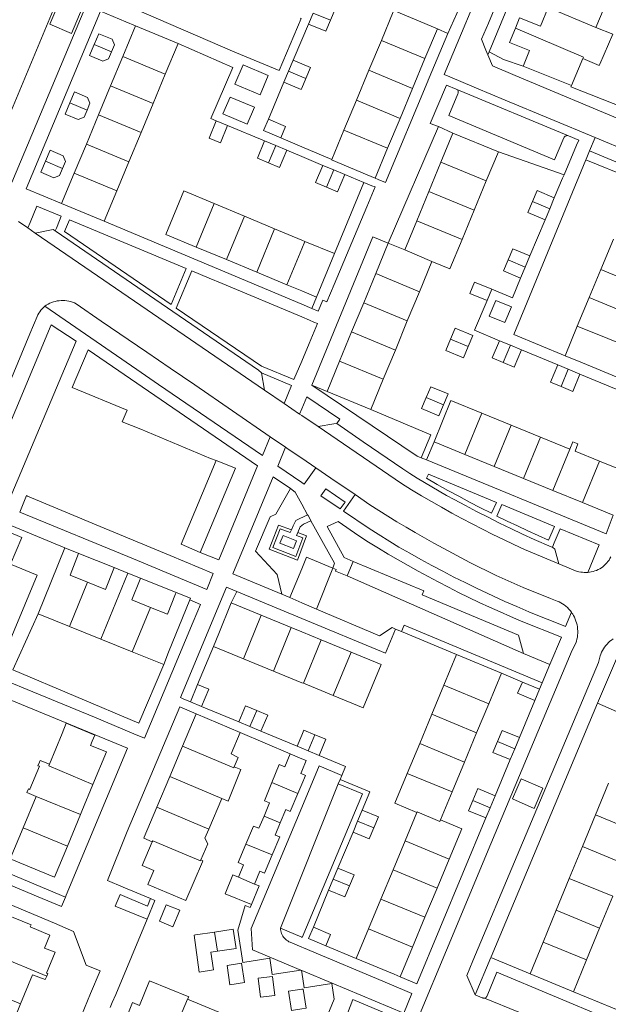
# Model space of a CAD drawing. Header units: metres. Extents: x 89888 to 94270, y 464165 to 468904.
# Tile 266 of 369: x 92452 to 92552, y 467546 to 467714. Entities that reach past the tile are written whole.
import ezdxf

# ---------------------------------------------------------------- set-up
doc = ezdxf.new("R2010")
doc.units = ezdxf.units.M
for name, color, linetype, lineweight in [('B_BEBOUWINGSGRENS_0', 251, 'CONTINUOUS', 13), ('B_OPSTAL_0', 251, 'CONTINUOUS', 13), ('B_TUSSENMUUR_0', 251, 'CONTINUOUS', 13), ('G_GRENS_ALGEMEEN_0', 251, 'CONTINUOUS', 13), ('T_CULTUURGRENS_0', 251, 'CONTINUOUS', 13), ('T_HEK_LIJN_0', 251, 'CONTINUOUS', 13), ('V_WEGGRENS_0', 251, 'CONTINUOUS', 13)]:
    doc.layers.add(name, color=color, linetype=linetype, lineweight=lineweight)

msp = doc.modelspace()

# ---------------------------------------------------------------- linework, layer by layer
at = {"layer": 'B_BEBOUWINGSGRENS_0'}
for p, q in [((92552.29, 467717.42), (92550.24, 467712.52)), ((92501.14, 467713.12), (92501.93, 467715)), ((92513.6, 467710.32), (92515.64, 467715.22)), ((92469.39, 467707.57), (92471.58, 467712.83)), ((92471.58, 467712.83), (92478.86, 467709.8)), ((92523.19, 467712.32), (92521.06, 467707.21)), ((92511.47, 467705.21), (92513.6, 467710.32)), ((92464.51, 467709.6), (92463.73, 467707.72)), ((92478.86, 467709.8), (92476.67, 467704.54)), ((92467.32, 467702.58), (92469.39, 467707.57)), ((92497.75, 467705.06), (92498.55, 467706.96)), ((92498.55, 467706.96), (92500, 467706.34)), ((92521.06, 467707.21), (92518.93, 467702.1)), ((92548.02, 467707.21), (92546.1, 467702.6)), ((92509.34, 467700.1), (92511.47, 467705.21)), ((92546.1, 467702.6), (92537.83, 467705.91)), ((92476.67, 467704.54), (92474.6, 467699.55)), ((92496.95, 467703.16), (92497.75, 467705.06)), ((92465.24, 467697.59), (92467.32, 467702.58)), ((92518.93, 467702.1), (92516.8, 467696.99)), ((92474.6, 467699.55), (92472.52, 467694.57)), ((92507.21, 467694.99), (92509.34, 467700.1)), ((92463.17, 467692.61), (92465.24, 467697.59)), ((92516.8, 467696.99), (92514.67, 467691.88)), ((92485.38, 467696.57), (92487.32, 467695.77)), ((92472.52, 467694.57), (92470.45, 467689.59)), ((92505.12, 467689.99), (92507.21, 467694.99)), ((92523.78, 467689.49), (92525.84, 467694.49)), ((92525.84, 467694.49), (92533.6, 467691.29)), ((92461.1, 467687.63), (92463.17, 467692.61)), ((92493.65, 467693.13), (92495.54, 467692.34)), ((92495.54, 467692.34), (92497.43, 467691.54)), ((92514.67, 467691.88), (92512.54, 467686.77)), ((92533.6, 467691.29), (92531.54, 467686.29)), ((92459.12, 467688.45), (92459.62, 467689.63)), ((92470.45, 467689.59), (92468.38, 467684.6)), ((92503.61, 467688.96), (92505.48, 467688.17)), ((92521.72, 467684.5), (92523.78, 467689.49)), ((92458.93, 467682.42), (92461.1, 467687.63)), ((92505.48, 467688.17), (92507.37, 467687.38)), ((92531.54, 467686.29), (92529.48, 467681.3)), ((92468.38, 467684.6), (92466.21, 467679.4)), ((92519.66, 467679.5), (92521.72, 467684.5)), ((92543.16, 467683.44), (92542.39, 467681.56)), ((92466.21, 467679.4), (92458.93, 467682.42)), ((92485.02, 467682.43), (92490.19, 467680.28)), ((92490.19, 467680.28), (92495.36, 467678.12)), ((92529.48, 467681.3), (92527.42, 467676.3)), ((92542.39, 467681.56), (92541.58, 467679.66)), ((92517.6, 467674.51), (92519.66, 467679.5)), ((92487.12, 467672.85), (92481.95, 467675)), ((92500.53, 467675.97), (92505.57, 467673.87)), ((92512.63, 467670.45), (92514.79, 467675.67)), ((92514.79, 467675.67), (92517.6, 467674.51)), ((92551.13, 467671.19), (92553.26, 467676.34)), ((92505.57, 467673.87), (92502.5, 467666.45)), ((92538.99, 467673.48), (92538.21, 467671.58)), ((92492.29, 467670.7), (92487.12, 467672.85)), ((92522.23, 467672.53), (92520.1, 467667.37)), ((92538.21, 467671.58), (92537.4, 467669.7)), ((92497.46, 467668.55), (92492.29, 467670.7)), ((92510.58, 467665.47), (92512.63, 467670.45)), ((92549.13, 467666.36), (92551.13, 467671.19)), ((92520.1, 467667.37), (92518.04, 467662.38)), ((92532.49, 467667.78), (92531.68, 467665.84)), ((92508.52, 467660.48), (92510.58, 467665.47)), ((92547.1, 467661.46), (92549.13, 467666.36)), ((92518.04, 467662.38), (92515.99, 467657.4)), ((92545.02, 467656.43), (92547.1, 467661.46)), ((92506.46, 467655.49), (92508.52, 467660.48)), ((92528.42, 467657.99), (92529.22, 467659.9)), ((92533.77, 467658.99), (92535.67, 467658.2)), ((92535.67, 467658.2), (92537.56, 467657.42)), ((92515.99, 467657.4), (92513.93, 467652.41)), ((92504.33, 467650.33), (92506.46, 467655.49)), ((92543.77, 467654.84), (92545.54, 467654.1)), ((92545.54, 467654.1), (92547.54, 467653.27)), ((92513.93, 467652.41), (92511.8, 467647.24)), ((92511.8, 467647.24), (92504.33, 467650.33)), ((92524.23, 467648.04), (92525, 467649.9)), ((92530.79, 467646.62), (92535.8, 467644.57)), ((92535.8, 467644.57), (92540.81, 467642.52)), ((92527.89, 467639.52), (92522.6, 467641.68)), ((92540.81, 467642.52), (92545.82, 467640.48)), ((92532.9, 467637.47), (92527.89, 467639.52)), ((92550.87, 467638.41), (92556.11, 467636.28)), ((92537.91, 467635.42), (92532.9, 467637.47)), ((92542.92, 467633.37), (92537.91, 467635.42)), ((92547.97, 467631.31), (92542.92, 467633.37)), ((92553.21, 467629.17), (92547.97, 467631.31)), ((92459.47, 467623.61), (92461.87, 467622.64)), ((92467.89, 467620.08), (92467.94, 467620.2)), ((92467.94, 467620.2), (92470.29, 467619.26)), ((92470.29, 467619.26), (92472.43, 467618.39)), ((92487.95, 467614.16), (92493.07, 467612.06)), ((92460.27, 467610.14), (92454.92, 467612.29)), ((92493.07, 467612.06), (92498.19, 467609.96)), ((92465.63, 467607.98), (92460.27, 467610.14)), ((92471, 467605.82), (92465.63, 467607.98)), ((92503.31, 467607.86), (92508.43, 467605.76)), ((92490.03, 467604.63), (92484.9, 467606.73)), ((92476.4, 467603.65), (92471, 467605.82)), ((92495.15, 467602.53), (92490.03, 467604.63)), ((92524.29, 467600.12), (92526.46, 467605.34)), ((92526.46, 467605.34), (92534.12, 467602.15)), ((92534.12, 467602.15), (92531.96, 467596.93)), ((92480.95, 467597.29), (92482.19, 467600.24)), ((92505.39, 467598.33), (92500.27, 467600.43)), ((92522.22, 467595.13), (92524.29, 467600.12)), ((92537.7, 467600.65), (92540.64, 467599.42)), ((92540.64, 467599.42), (92539.85, 467597.49)), ((92482.88, 467596.48), (92480.95, 467597.29)), ((92531.96, 467596.93), (92529.89, 467591.95)), ((92479.6, 467589.69), (92481.92, 467595.22)), ((92481.92, 467595.22), (92489.49, 467592.05)), ((92520.15, 467590.15), (92522.22, 467595.13)), ((92491.13, 467593.04), (92489.24, 467593.83)), ((92493.01, 467592.25), (92491.13, 467593.04)), ((92529.89, 467591.95), (92527.82, 467586.96)), ((92537.19, 467591.15), (92536.4, 467589.24)), ((92477.43, 467584.51), (92479.6, 467589.69)), ((92518.03, 467585.04), (92520.15, 467590.15)), ((92536.4, 467589.24), (92535.61, 467587.38)), ((92502.98, 467588.09), (92501.08, 467588.88)), ((92527.82, 467586.96), (92525.69, 467581.86)), ((92475.21, 467579.24), (92477.43, 467584.51)), ((92550.2, 467577.95), (92552.44, 467583.38)), ((92454.58, 467581.1), (92452.37, 467575.75)), ((92486.33, 467580.74), (92484.09, 467575.52)), ((92525.69, 467581.86), (92523.71, 467577.08)), ((92533.03, 467581.21), (92532.18, 467579.17)), ((92532.18, 467579.17), (92531.45, 467577.42)), ((92459.94, 467572.6), (92462.16, 467577.99)), ((92509.55, 467576.88), (92510.34, 467578.75)), ((92517.66, 467573.49), (92519.68, 467578.36)), ((92547.96, 467572.52), (92550.2, 467577.95)), ((92508.76, 467574.99), (92509.55, 467576.88)), ((92515.6, 467568.52), (92517.66, 467573.49)), ((92545.72, 467567.08), (92547.96, 467572.52)), ((92525.18, 467570.37), (92523.12, 467565.4)), ((92505.38, 467566.96), (92506.18, 467568.84)), ((92513.53, 467563.56), (92515.6, 467568.52)), ((92504.59, 467565.07), (92505.38, 467566.96)), ((92543.48, 467561.65), (92545.72, 467567.08)), ((92523.12, 467565.4), (92521.06, 467560.43)), ((92553.14, 467564.02), (92550.9, 467558.59)), ((92511.42, 467558.47), (92513.53, 467563.56)), ((92541.24, 467556.21), (92543.48, 467561.65)), ((92521.06, 467560.43), (92518.94, 467555.34)), ((92509.31, 467553.4), (92511.42, 467558.47)), ((92550.9, 467558.59), (92548.66, 467553.16)), ((92539.01, 467550.78), (92541.24, 467556.21)), ((92518.94, 467555.34), (92516.83, 467550.26)), ((92548.66, 467553.16), (92546.42, 467547.72)), ((92546.42, 467547.72), (92539.01, 467550.78)), ((92494.99, 467550.32), (92492.52, 467550.02)), ((92449.93, 467540.83), (92451.9, 467545.62))]:
    msp.add_line(p, q, dxfattribs=at)
for points in [[(92502.72, 467716.89), (92505.68, 467715.66), (92504.88, 467713.77)], [(92515.64, 467715.22), (92515.73, 467715.43), (92523.19, 467712.32)], [(92536.51, 467712.43), (92537.21, 467714.17), (92540.8, 467712.73), (92542.09, 467715.95)], [(92504.88, 467713.77), (92504.09, 467711.88), (92501.14, 467713.12)], [(92537.83, 467705.91), (92537.88, 467706.04), (92538.92, 467708.62), (92535.52, 467709.98), (92536.51, 467712.43)], [(92550.24, 467712.52), (92553.16, 467711.36), (92550.94, 467706.28), (92550.83, 467706.04), (92548.02, 467707.21)], [(92467.47, 467708.37), (92467.97, 467709.57), (92467.57, 467710.55), (92465.3, 467711.47), (92464.51, 467709.6)], [(92463.73, 467707.72), (92465.99, 467706.77), (92466.97, 467707.17), (92467.47, 467708.37)], [(92500, 467706.34), (92501.49, 467705.71), (92500.7, 467703.83)], [(92500.7, 467703.83), (92500, 467702.16), (92499.9, 467701.91), (92496.95, 467703.16)], [(92463.39, 467700.57), (92461.13, 467701.52), (92460.34, 467699.63)], [(92463.29, 467698.4), (92463.79, 467699.58), (92463.39, 467700.57)], [(92460.34, 467699.63), (92459.54, 467697.74), (92461.8, 467696.79), (92462.78, 467697.19), (92463.29, 467698.4)], [(92496.43, 467693.66), (92493.47, 467694.9), (92494.29, 467696.83)], [(92494.29, 467696.83), (92497.24, 467695.59), (92496.43, 467693.66)], [(92487.32, 467695.77), (92486.09, 467692.81), (92484.15, 467693.62), (92485.38, 467696.57)], [(92494.3, 467689.39), (92492.41, 467690.18), (92493.65, 467693.13)], [(92459.62, 467689.63), (92459.22, 467690.61), (92456.96, 467691.56), (92456.17, 467689.68)], [(92497.43, 467691.54), (92496.19, 467688.59), (92494.3, 467689.39)], [(92456.17, 467689.68), (92455.37, 467687.78), (92457.63, 467686.83), (92458.61, 467687.23), (92459.12, 467688.45)], [(92504.24, 467685.22), (92502.35, 467686.01), (92503.61, 467688.96)], [(92512.54, 467686.77), (92511.15, 467687.35), (92505.08, 467689.88), (92505.12, 467689.99)], [(92507.37, 467687.38), (92506.13, 467684.43), (92504.24, 467685.22)], [(92481.95, 467675), (92476.78, 467677.16), (92479.85, 467684.58), (92485.02, 467682.43)], [(92539.43, 467682.79), (92540.23, 467684.68), (92543.16, 467683.44)], [(92541.58, 467679.66), (92538.64, 467680.9), (92539.43, 467682.79)], [(92495.36, 467678.12), (92500, 467676.19), (92500.53, 467675.97)], [(92527.42, 467676.3), (92525.33, 467671.25), (92522.23, 467672.53)], [(92535.26, 467672.82), (92536.05, 467674.71), (92538.99, 467673.48)], [(92537.4, 467669.7), (92534.47, 467670.92), (92535.26, 467672.82)], [(92502.5, 467666.45), (92500, 467667.49), (92497.46, 467668.55)], [(92531.68, 467665.84), (92528.72, 467667.08), (92529.53, 467669.02), (92532.49, 467667.78)], [(92529.22, 467659.9), (92526.24, 467661.14), (92525.44, 467659.24)], [(92525.44, 467659.24), (92524.64, 467657.33), (92527.62, 467656.08), (92528.42, 467657.99)], [(92534.44, 467655.25), (92532.54, 467656.04), (92533.77, 467658.99)], [(92537.56, 467657.42), (92536.33, 467654.46), (92534.44, 467655.25)], [(92555.41, 467652.12), (92547.97, 467655.2), (92545.02, 467656.43)], [(92544.33, 467651.14), (92542.54, 467651.89), (92543.77, 467654.84)], [(92547.54, 467653.27), (92546.31, 467650.32), (92544.33, 467651.14)], [(92525, 467649.9), (92522.03, 467651.13), (92521.26, 467649.27)], [(92521.26, 467649.27), (92520.48, 467647.41), (92523.45, 467646.17), (92524.23, 467648.04)], [(92522.6, 467641.68), (92525.5, 467648.78), (92530.79, 467646.62)], [(92545.82, 467640.48), (92546.31, 467641.69), (92547.2, 467641.34), (92546.72, 467640.11), (92550.87, 467638.41)], [(92454.92, 467612.29), (92456.01, 467615), (92459.47, 467623.61)], [(92461.87, 467622.64), (92461.85, 467622.6), (92460.38, 467618.93), (92463.39, 467617.72)], [(92463.39, 467617.72), (92466.45, 467616.49), (92467.89, 467620.08)], [(92472.43, 467618.39), (92472.36, 467618.21), (92470.94, 467614.68), (92474.13, 467613.4)], [(92474.13, 467613.4), (92477.02, 467612.24), (92478.41, 467615.7), (92478.51, 467615.95)], [(92480.84, 467614.69), (92477.24, 467605.75), (92476.4, 467603.65)], [(92478.51, 467615.95), (92480.95, 467614.97), (92480.84, 467614.69)], [(92484.9, 467606.73), (92485.81, 467608.95), (92487.95, 467614.16)], [(92498.19, 467609.96), (92500, 467609.22), (92503.31, 467607.86)], [(92508.43, 467605.76), (92513.55, 467603.66), (92510.51, 467596.23), (92505.39, 467598.33)], [(92500.27, 467600.43), (92500, 467600.54), (92495.15, 467602.53)], [(92482.19, 467600.24), (92484.13, 467599.43), (92482.88, 467596.48)], [(92539.85, 467597.49), (92536.89, 467598.73), (92537.7, 467600.65)], [(92489.24, 467593.83), (92490.4, 467596.6), (92492.29, 467595.8)], [(92492.29, 467595.8), (92494.18, 467595.01), (92493.01, 467592.25)], [(92463.87, 467589.82), (92464.16, 467590.52), (92464.6, 467591.58), (92459.75, 467593.6), (92459.02, 467591.83), (92456.85, 467586.59)], [(92489.49, 467592.05), (92487.93, 467588.35), (92489.1, 467587.76), (92488.46, 467586.15)], [(92499.2, 467589.66), (92500, 467591.58), (92500.35, 467592.43), (92502.24, 467591.64)], [(92502.24, 467591.64), (92504.13, 467590.86), (92502.98, 467588.09)], [(92533.44, 467590.47), (92534.24, 467592.39), (92537.19, 467591.15)], [(92464.3, 467583.15), (92466.59, 467588.69), (92463.87, 467589.82)], [(92501.08, 467588.88), (92500, 467589.32), (92499.2, 467589.66)], [(92535.61, 467587.38), (92532.66, 467588.6), (92533.44, 467590.47)], [(92494.89, 467583.47), (92496.15, 467586.58), (92497.08, 467586.18), (92498, 467588.38)], [(92498, 467588.38), (92500, 467587.54), (92500.76, 467587.21), (92500, 467585.4), (92499.84, 467585.02)], [(92456.85, 467586.59), (92455.29, 467587.26), (92455.16, 467586.96), (92454.9, 467586.35), (92455.14, 467586.25), (92453.54, 467582.32), (92453.51, 467582.26), (92453.26, 467582.37), (92453.02, 467581.76), (92454.58, 467581.1)], [(92488.46, 467586.15), (92489.57, 467585.67), (92487.39, 467580.29), (92486.33, 467580.74)], [(92499.84, 467585.02), (92500, 467584.95), (92500.62, 467584.69), (92500, 467583.21), (92499.33, 467581.6)], [(92519.68, 467578.36), (92515.9, 467579.93), (92518.03, 467585.04)], [(92462.16, 467577.99), (92462.41, 467578.59), (92464.3, 467583.15)], [(92493.54, 467577.73), (92494.48, 467579.99), (92493.63, 467580.35), (92494.89, 467583.47)], [(92529.22, 467580.39), (92530.08, 467582.44), (92533.03, 467581.21)], [(92499.33, 467581.6), (92498.03, 467578.51), (92497.25, 467578.84), (92496.3, 467576.57)], [(92474.45, 467573.34), (92472.99, 467573.95), (92473.06, 467574.12), (92475.21, 467579.24)], [(92531.45, 467577.42), (92528.49, 467578.66), (92529.22, 467580.39)], [(92490.42, 467572.92), (92491.73, 467576.03), (92492.67, 467575.66), (92493.54, 467577.73)], [(92510.34, 467578.75), (92513.1, 467577.59), (92512.31, 467575.71)], [(92452.37, 467575.75), (92450.17, 467570.43), (92457.74, 467567.3), (92459.94, 467572.6)], [(92496.3, 467576.57), (92495.44, 467574.5), (92496.22, 467574.18), (92494.93, 467571.09)], [(92512.31, 467575.71), (92511.52, 467573.83), (92508.76, 467574.99)], [(92523.71, 467577.08), (92527.34, 467575.57), (92525.18, 467570.37)], [(92484.09, 467575.52), (92483.41, 467573.94), (92483.93, 467573.01), (92482.76, 467570.24)], [(92482.76, 467570.24), (92483.07, 467570.11), (92483, 467569.94), (92480.2, 467563.29), (92473.66, 467566.03), (92474.68, 467568.45), (92472.74, 467569.27), (92474.45, 467573.34)], [(92489.16, 467567.27), (92490.05, 467569.4), (92489.12, 467569.81), (92490.42, 467572.92)], [(92494.93, 467571.09), (92493.63, 467568), (92492.85, 467568.33), (92491.93, 467566.11)], [(92491.38, 467562.62), (92486.89, 467564.43), (92488.21, 467567.67), (92489.16, 467567.27)], [(92506.18, 467568.84), (92508.94, 467567.68), (92508.15, 467565.79)], [(92491.93, 467566.11), (92492.7, 467565.79), (92491.38, 467562.62)], [(92508.15, 467565.79), (92507.35, 467563.91), (92504.59, 467565.07)], [(92476.83, 467562.58), (92475.67, 467559.75), (92477.98, 467558.81), (92479.14, 467561.64), (92476.83, 467562.58)], [(92453.58, 467558.8), (92453.72, 467559.13), (92447.24, 467561.79), (92444.56, 467555.26)], [(92456.41, 467550.39), (92456.59, 467550.83), (92456.38, 467550.91), (92457.82, 467554.45), (92456.02, 467555.18), (92456.94, 467557.36), (92453.58, 467558.8)], [(92485.06, 467557.91), (92481.84, 467557.41), (92481.59, 467557.37), (92482.46, 467551.08), (92484.88, 467551.46), (92484.46, 467554.48), (92485.57, 467554.64)], [(92485.57, 467554.64), (92488.79, 467555.09), (92488.74, 467555.47), (92488.28, 467558.41), (92485.06, 467557.91)], [(92504.12, 467555.58), (92501.17, 467556.82), (92501.98, 467558.76)], [(92501.98, 467558.76), (92504.93, 467557.52), (92504.12, 467555.58)], [(92490.18, 467549.27), (92489.68, 467552.57), (92487.22, 467552.19), (92487.72, 467548.9), (92490.18, 467549.27)], [(92516.83, 467550.26), (92515.8, 467550.69), (92509.31, 467553.4)], [(92451.9, 467545.62), (92453.94, 467550.58), (92456.15, 467549.79), (92456.41, 467550.39)], [(92476.56, 467536.93), (92472.37, 467538.65), (92472.6, 467539.21), (92470.38, 467540.12), (92471.15, 467542.01), (92469.75, 467542.59), (92471.05, 467545.87), (92472.27, 467545.38), (92473.99, 467549.57), (92480.67, 467546.84), (92480.49, 467546.44)], [(92492.52, 467550.02), (92492.92, 467546.77), (92495.4, 467547.07), (92494.99, 467550.32)], [(92500, 467548.14), (92497.75, 467547.79), (92498.25, 467544.5), (92500, 467544.77), (92500.75, 467544.88), (92500.25, 467548.17), (92500, 467548.14)], [(92480.49, 467546.44), (92485.8, 467544.22), (92484.93, 467542.08)]]:
    msp.add_lwpolyline(points, dxfattribs=at)
at = {"layer": 'B_OPSTAL_0'}
msp.add_line((92496.82, 467625.72), (92496.27, 467624.39), dxfattribs=at)
msp.add_lwpolyline([(92496.27, 467624.39), (92498.58, 467623.48), (92499.11, 467624.81), (92496.82, 467625.72)], dxfattribs=at)
at = {"layer": 'B_TUSSENMUUR_0'}
for p, q in [((92542.09, 467715.95), (92550.24, 467712.52)), ((92501.93, 467715), (92504.88, 467713.77)), ((92513.6, 467710.32), (92521.06, 467707.21)), ((92464.51, 467709.6), (92467.47, 467708.37)), ((92469.39, 467707.57), (92476.67, 467704.54)), ((92511.47, 467705.21), (92518.93, 467702.1)), ((92467.32, 467702.58), (92474.6, 467699.55)), ((92460.34, 467699.63), (92463.29, 467698.4)), ((92509.34, 467700.1), (92516.8, 467696.99)), ((92465.24, 467697.59), (92472.52, 467694.57)), ((92507.21, 467694.99), (92514.67, 467691.88)), ((92463.17, 467692.61), (92470.45, 467689.59)), ((92494.3, 467689.39), (92495.54, 467692.34)), ((92456.17, 467689.68), (92459.12, 467688.45)), ((92523.78, 467689.49), (92531.54, 467686.29)), ((92461.1, 467687.63), (92468.38, 467684.6)), ((92504.24, 467685.22), (92505.48, 467688.17)), ((92521.72, 467684.5), (92529.48, 467681.3)), ((92481.95, 467675), (92485.02, 467682.43)), ((92539.43, 467682.79), (92542.39, 467681.56)), ((92487.12, 467672.85), (92490.19, 467680.28)), ((92519.66, 467679.5), (92527.42, 467676.3)), ((92495.36, 467678.12), (92492.29, 467670.7)), ((92500, 467674.69), (92500.53, 467675.97)), ((92497.46, 467668.55), (92500, 467674.69)), ((92517.6, 467674.51), (92522.23, 467672.53)), ((92535.26, 467672.82), (92538.21, 467671.58)), ((92512.63, 467670.45), (92520.1, 467667.37)), ((92510.58, 467665.47), (92518.04, 467662.38)), ((92559.55, 467662.07), (92549.13, 467666.36)), ((92508.52, 467660.48), (92515.99, 467657.4)), ((92525.44, 467659.24), (92528.42, 467657.99)), ((92534.44, 467655.25), (92535.67, 467658.2)), ((92506.46, 467655.49), (92513.93, 467652.41)), ((92544.33, 467651.14), (92545.54, 467654.1)), ((92521.26, 467649.27), (92524.23, 467648.04)), ((92527.89, 467639.52), (92530.79, 467646.62)), ((92532.9, 467637.47), (92535.8, 467644.57)), ((92537.91, 467635.42), (92540.81, 467642.52)), ((92542.92, 467633.37), (92545.82, 467640.48)), ((92547.97, 467631.31), (92550.87, 467638.41)), ((92460.27, 467610.14), (92463.39, 467617.72)), ((92465.63, 467607.98), (92470.29, 467619.26)), ((92471, 467605.82), (92474.13, 467613.4)), ((92490.03, 467604.63), (92493.07, 467612.06)), ((92495.15, 467602.53), (92498.19, 467609.96)), ((92500.27, 467600.43), (92503.31, 467607.86)), ((92505.39, 467598.33), (92508.43, 467605.76)), ((92524.29, 467600.12), (92531.96, 467596.93)), ((92491.13, 467593.04), (92492.29, 467595.8)), ((92522.22, 467595.13), (92529.89, 467591.95)), ((92501.08, 467588.88), (92502.24, 467591.64)), ((92520.15, 467590.15), (92527.82, 467586.96)), ((92533.44, 467590.47), (92536.4, 467589.24)), ((92486.33, 467580.74), (92477.43, 467584.51)), ((92518.03, 467585.04), (92525.69, 467581.86)), ((92494.89, 467583.47), (92499.33, 467581.6)), ((92462.16, 467577.99), (92454.58, 467581.1)), ((92475.21, 467579.24), (92484.09, 467575.52)), ((92529.22, 467580.39), (92532.18, 467579.17)), ((92496.3, 467576.57), (92493.54, 467577.73)), ((92550.2, 467577.95), (92557.62, 467574.89)), ((92452.37, 467575.75), (92459.94, 467572.6)), ((92512.31, 467575.71), (92509.55, 467576.88)), ((92490.42, 467572.92), (92494.93, 467571.09)), ((92517.66, 467573.49), (92525.18, 467570.37)), ((92547.96, 467572.52), (92555.38, 467569.46)), ((92489.16, 467567.27), (92491.93, 467566.11)), ((92515.6, 467568.52), (92523.12, 467565.4)), ((92505.38, 467566.96), (92508.15, 467565.79)), ((92545.72, 467567.08), (92553.14, 467564.02)), ((92513.53, 467563.56), (92521.06, 467560.43)), ((92543.48, 467561.65), (92550.9, 467558.59)), ((92485.06, 467557.91), (92485.57, 467554.64)), ((92511.42, 467558.47), (92518.94, 467555.34)), ((92541.24, 467556.21), (92548.66, 467553.16)), ((92441.6, 467549.99), (92451.9, 467545.62))]:
    msp.add_line(p, q, dxfattribs=at)
for points in [[(92536.51, 467712.43), (92548.13, 467707.47), (92548.02, 467707.21)], [(92497.75, 467705.06), (92500, 467704.12), (92500.7, 467703.83)], [(92551.13, 467671.19), (92561.56, 467666.86), (92561.99, 467667.84)], [(92547.1, 467661.46), (92557.55, 467657.26), (92557.99, 467658.28)], [(92479.6, 467589.69), (92488.4, 467586.01), (92488.46, 467586.15)], [(92456.85, 467586.59), (92456.74, 467586.3), (92464.3, 467583.15)], [(92523.71, 467577.08), (92523.6, 467576.82), (92519.72, 467578.44), (92519.68, 467578.36)], [(92474.45, 467573.34), (92474.52, 467573.51), (92480.62, 467570.94), (92482.69, 467570.07), (92482.76, 467570.24)], [(92444.56, 467555.26), (92453.68, 467551.51), (92456.41, 467550.39)], [(92476.56, 467536.93), (92477.13, 467538.33), (92479.57, 467544.28), (92480.49, 467546.44)]]:
    msp.add_lwpolyline(points, dxfattribs=at)
at = {"layer": 'G_GRENS_ALGEMEEN_0'}
msp.add_line((92521.34, 467638.61), (92522.6, 467641.68), dxfattribs=at)
at = {"layer": 'T_CULTUURGRENS_0'}
for points in [[(92498.05, 467633.71), (92495.55, 467629.36), (92494.62, 467628.87), (92492.07, 467623), (92495.81, 467619.05), (92496.58, 467615.66)], [(92498.22, 467626.68), (92496.04, 467627.44), (92494.42, 467623.38), (92499.25, 467621.47), (92500.8, 467625.61), (92499.31, 467626.18)], [(92498.22, 467626.68), (92498.02, 467626.22), (92496.33, 467626.81), (92495.07, 467623.66), (92498.96, 467622.12), (92500.16, 467625.32), (92499.11, 467625.72), (92499.31, 467626.18)]]:
    msp.add_lwpolyline(points, dxfattribs=at)
at = {"layer": 'T_HEK_LIJN_0'}
for p, q in [((92537.83, 467705.91), (92534.5, 467707.08)), ((92533.6, 467691.29), (92544.85, 467687.37)), ((92557.39, 467686.32), (92548.55, 467689.9)), ((92511.8, 467647.24), (92522.03, 467642.9)), ((92482.19, 467600.24), (92484.9, 467606.73)), ((92459.59, 467563.9), (92439.82, 467572.21))]:
    msp.add_line(p, q, dxfattribs=at)
for points in [[(92556.68, 467698.18), (92546.01, 467702.36), (92546.1, 467702.6)], [(92476.4, 467603.65), (92472.12, 467593.61), (92450.61, 467602.71), (92454.92, 467612.29)]]:
    msp.add_lwpolyline(points, dxfattribs=at)
at = {"layer": 'V_WEGGRENS_0'}
for p, q in [((92450.45, 467686.01), (92464.11, 467718.66)), ((92446.3, 467688.66), (92458.45, 467717.81)), ((92458.76, 467717.41), (92456.94, 467713.07)), ((92462.48, 467715.85), (92460.66, 467711.5)), ((92460.66, 467711.5), (92456.94, 467713.07)), ((92469.9, 467713.52), (92471.58, 467712.83)), ((92524.96, 467711.48), (92523.19, 467712.32)), ((92524.96, 467711.48), (92521.8, 467703.93)), ((92531.78, 467707.88), (92532.01, 467708.38)), ((92532.01, 467708.38), (92534.5, 467707.08)), ((92494.27, 467704.34), (92489.96, 467706.17)), ((92525.32, 467704.08), (92529.46, 467702.34)), ((92494.29, 467696.83), (92496.95, 467703.16)), ((92524.72, 467702.69), (92526.41, 467702.01)), ((92526.41, 467702.01), (92545.59, 467694.01)), ((92490.4, 467699.54), (92487.76, 467700.64)), ((92487.32, 467695.77), (92493.65, 467693.13)), ((92514.79, 467675.67), (92523.36, 467695.59)), ((92525.84, 467694.49), (92523.36, 467695.59)), ((92549.2, 467691.44), (92550.13, 467693.72)), ((92575.61, 467683.08), (92550.13, 467693.72)), ((92546.97, 467692.4), (92544.85, 467687.37)), ((92549.2, 467691.44), (92574.62, 467680.81)), ((92507.37, 467687.38), (92510.61, 467686.05)), ((92513.03, 467686.56), (92512.54, 467686.77)), ((92544.59, 467686.76), (92543.16, 467683.44)), ((92544.85, 467687.37), (92544.59, 467686.76)), ((92505.57, 467673.87), (92510.61, 467686.05)), ((92458.93, 467682.42), (92452.88, 467684.95)), ((92453.17, 467678.27), (92451.55, 467679.38)), ((92454.42, 467677.38), (92453.17, 467678.27)), ((92458.18, 467678.54), (92458.06, 467678.24)), ((92459.43, 467677.68), (92460.27, 467679.67)), ((92541.58, 467679.66), (92538.99, 467673.48)), ((92454.42, 467677.38), (92493.6, 467650.55)), ((92458.06, 467678.24), (92457.86, 467677.75)), ((92477.68, 467665.17), (92459.43, 467677.68)), ((92501.7, 467664.51), (92502.5, 467666.45)), ((92502.82, 467664.04), (92501.7, 467664.51)), ((92444.98, 467632.62), (92457.18, 467661.72)), ((92457.18, 467661.72), (92461.42, 467658.89)), ((92461.42, 467658.89), (92449.5, 467630.67)), ((92460.77, 467651.01), (92463.48, 467657.44)), ((92463.48, 467657.44), (92492.41, 467637.58)), ((92537.56, 467657.42), (92543.77, 467654.84)), ((92493.12, 467653.51), (92498.25, 467651.35)), ((92493.6, 467650.55), (92493.12, 467653.51)), ((92547.54, 467653.27), (92553.74, 467650.69)), ((92498.25, 467651.35), (92496.99, 467648.25)), ((92501.69, 467651.39), (92504.33, 467650.33)), ((92496.99, 467648.25), (92493.6, 467650.55)), ((92496.99, 467648.25), (92499.63, 467646.46)), ((92500.86, 467649.4), (92506.48, 467645.6)), ((92506.48, 467645.6), (92505.97, 467644.84)), ((92497.21, 467640.79), (92494.62, 467642.56)), ((92522.03, 467642.9), (92520.42, 467638.99)), ((92488.67, 467637.22), (92485.36, 467638.49)), ((92500, 467638.9), (92502.4, 467637.27)), ((92521.34, 467638.61), (92520.42, 467638.99)), ((92552.01, 467625.99), (92521.34, 467638.61)), ((92482.65, 467622.81), (92488.67, 467637.22)), ((92492.41, 467637.58), (92485.84, 467621.51)), ((92502.4, 467637.27), (92500.43, 467634.45)), ((92488.21, 467619.15), (92495.12, 467635.71)), ((92495.12, 467635.71), (92498.05, 467633.71)), ((92506.58, 467630.25), (92503.28, 467632.5)), ((92507.15, 467629.86), (92509.12, 467632.68)), ((92443.4, 467630.26), (92459.47, 467623.61)), ((92553.21, 467629.17), (92552.01, 467625.99)), ((92542.84, 467623.69), (92543.16, 467624.46)), ((92485.84, 467621.51), (92482.65, 467622.81)), ((92550.83, 467624.09), (92548.87, 467619.39)), ((92461.87, 467622.64), (92467.94, 467620.2)), ((92507.76, 467618.8), (92508.78, 467621.27)), ((92520.85, 467616.22), (92508.78, 467621.27)), ((92502.5, 467613.1), (92505.28, 467620.12)), ((92472.43, 467618.39), (92478.51, 467615.95)), ((92484.87, 467619.22), (92483.76, 467616.49)), ((92496.58, 467615.66), (92488.21, 467619.15)), ((92507.76, 467618.8), (92537.92, 467605.53)), ((92479.27, 467597.99), (92487.13, 467616.84)), ((92487.13, 467616.84), (92488.89, 467616.11)), ((92488.89, 467616.11), (92487.95, 467614.16)), ((92480.84, 467614.69), (92482.67, 467613.91)), ((92497.97, 467615.08), (92496.58, 467615.66)), ((92546.08, 467612.59), (92545.06, 467610.16)), ((92516.02, 467609.71), (92517.03, 467609.28)), ((92526.46, 467605.34), (92517.03, 467609.28)), ((92544.37, 467608.34), (92542.4, 467603.62)), ((92546.21, 467606.1), (92546.86, 467607.32)), ((92542.4, 467603.62), (92537.92, 467605.53)), ((92550.57, 467597.03), (92553.78, 467604.64)), ((92541.1, 467600.53), (92542.4, 467603.62)), ((92537.7, 467600.65), (92534.12, 467602.15)), ((92541.1, 467600.53), (92540.64, 467599.42)), ((92539.85, 467597.49), (92537.19, 467591.15)), ((92479.16, 467596.4), (92481.92, 467595.22)), ((92489.24, 467593.83), (92482.88, 467596.48)), ((92556.92, 467594.25), (92550.57, 467597.03)), ((92473.11, 467591.08), (92471.27, 467591.82)), ((92489.49, 467592.05), (92498, 467588.38)), ((92499.2, 467589.66), (92493.01, 467592.25)), ((92535.61, 467587.38), (92533.03, 467581.21)), ((92506.54, 467583.99), (92506.83, 467584.7)), ((92536.04, 467580.67), (92537.49, 467584.12)), ((92537.49, 467584.12), (92541.18, 467582.53)), ((92496.34, 467558.57), (92506.24, 467583.25)), ((92506.24, 467583.25), (92506.54, 467583.99)), ((92539.72, 467579.04), (92541.18, 467582.53)), ((92536.04, 467580.67), (92539.72, 467579.04)), ((92531.45, 467577.42), (92519.67, 467549.08)), ((92506.18, 467568.84), (92508.76, 467574.99)), ((92442.56, 467565.84), (92457.7, 467559.42)), ((92474.14, 467563.63), (92469.48, 467565.59)), ((92459.59, 467563.9), (92458.9, 467562.28)), ((92501.98, 467558.76), (92504.59, 467565.07)), ((92509.31, 467553.4), (92504.12, 467555.58)), ((92529.61, 467547.2), (92532.34, 467553.57)), ((92532.34, 467553.57), (92539.01, 467550.78)), ((92499.85, 467551.41), (92499.95, 467551.37)), ((92528.2, 467550.47), (92529.61, 467547.2)), ((92505.13, 467549.1), (92505.17, 467549.18)), ((92505.17, 467549.18), (92517.43, 467544.04)), ((92519.67, 467549.08), (92516.83, 467550.26)), ((92517.43, 467544.04), (92518.83, 467547.42)), ((92546.42, 467547.72), (92555.31, 467544.06)), ((92467.27, 467545.04), (92467.61, 467545.86)), ((92531.23, 467546.62), (92550.66, 467538.73))]:
    msp.add_line(p, q, dxfattribs=at)
for points in [[(92532.01, 467708.38), (92549.26, 467750), (92552.62, 467758.1), (92557.36, 467756.01), (92563.92, 467771.64)], [(92531.78, 467707.88), (92531.48, 467708.66), (92530.73, 467710.55), (92531.89, 467713.28), (92535.34, 467721.56), (92532.05, 467722.92), (92524.34, 467704.49), (92525.32, 467704.08)], [(92527.61, 467717.62), (92527.6, 467717.47), (92527.57, 467717.33), (92527.51, 467717.18), (92524.96, 467711.48)], [(92452.88, 467684.95), (92465.6, 467715.3), (92469.9, 467713.52)], [(92499.71, 467714.15), (92499.88, 467714.06), (92496.12, 467705.18), (92488.55, 467708.31), (92470.87, 467715.96)], [(92498.55, 467706.96), (92500, 467710.41), (92501.14, 467713.12)], [(92478.86, 467709.8), (92488.23, 467705.71), (92484.46, 467696.96), (92485.38, 467696.57)], [(92555.78, 467696.22), (92536.48, 467704.3), (92532.61, 467705.95), (92531.78, 467707.88)], [(92489.96, 467706.17), (92488.57, 467702.85), (92492.89, 467701.04), (92494.27, 467704.34)], [(92521.8, 467703.93), (92521.62, 467703.5), (92521.56, 467703.36), (92514.29, 467686.02), (92513.03, 467686.56)], [(92523.36, 467695.59), (92521.96, 467696.13), (92524.72, 467702.69)], [(92526.41, 467702.01), (92526.52, 467701.95), (92526.6, 467701.86), (92526.67, 467701.77), (92526.72, 467701.66), (92526.75, 467701.54), (92526.75, 467701.42), (92526.73, 467701.3), (92526.69, 467701.19), (92525.12, 467697.46), (92543.2, 467689.93), (92544.81, 467693.66), (92544.86, 467693.77), (92544.93, 467693.86), (92545.02, 467693.94), (92545.13, 467694), (92545.24, 467694.03), (92545.36, 467694.05), (92545.48, 467694.04), (92545.59, 467694.01)], [(92550.13, 467693.72), (92534.77, 467700.12), (92529.89, 467702.16), (92529.46, 467702.34)], [(92487.76, 467700.64), (92486.51, 467697.75), (92490.69, 467695.99), (92491.9, 467698.9), (92490.4, 467699.54)], [(92505.12, 467689.99), (92500, 467692.15), (92496.43, 467693.66)], [(92545.59, 467694.01), (92547.34, 467693.27), (92546.97, 467692.4)], [(92497.43, 467691.54), (92500, 467690.47), (92503.61, 467688.96)], [(92548.55, 467689.9), (92548.61, 467690.04), (92549.2, 467691.44)], [(92545.02, 467656.43), (92536.22, 467660.07), (92548.55, 467689.9)], [(92512.53, 467685.27), (92511.12, 467681.87), (92505.54, 467668.57), (92504.3, 467665.64), (92503.6, 467665.93), (92502.82, 467664.04)], [(92510.61, 467686.05), (92511.99, 467685.49), (92512.53, 467685.27)], [(92453.17, 467678.27), (92453.56, 467679.17), (92454.73, 467682.01), (92458.88, 467680.25), (92458.18, 467678.54)], [(92460.27, 467679.67), (92480.23, 467671.33), (92477.68, 467665.17)], [(92501.7, 467664.51), (92500, 467665.22), (92466.21, 467679.4)], [(92457.86, 467677.75), (92457.52, 467678), (92454.42, 467677.38)], [(92457.86, 467677.75), (92458.02, 467677.64), (92474.88, 467666.09), (92492.6, 467653.96), (92493.12, 467653.51)], [(92501.69, 467651.39), (92512.13, 467676.77), (92514.79, 467675.67)], [(92478.54, 467664.57), (92481.2, 467670.93), (92484.18, 467669.68), (92486.39, 467668.75)], [(92486.39, 467668.75), (92500, 467663.05), (92501.33, 467662.49), (92502.07, 467662.18)], [(92537.4, 467669.7), (92536, 467666.31), (92532.49, 467667.78)], [(92454.76, 467663.11), (92454.89, 467663.4), (92455.04, 467663.67), (92455.21, 467663.94), (92455.4, 467664.19), (92455.6, 467664.43), (92455.82, 467664.66), (92456.06, 467664.87)], [(92456.06, 467664.87), (92456.33, 467665.06), (92456.62, 467665.23), (92456.92, 467665.38), (92457.22, 467665.51), (92457.54, 467665.62), (92457.86, 467665.71), (92458.18, 467665.78), (92458.51, 467665.83), (92458.85, 467665.86), (92459.18, 467665.86), (92459.51, 467665.85), (92459.84, 467665.81), (92460.17, 467665.76), (92460.49, 467665.68), (92460.81, 467665.58), (92461.12, 467665.46), (92461.43, 467665.32), (92465.72, 467662.35), (92473.49, 467657.03), (92477.52, 467654.28), (92481.71, 467651.43), (92494.62, 467642.56)], [(92494.62, 467642.56), (92493.27, 467639.37), (92475.52, 467651.51), (92471.82, 467654.06), (92456.06, 467664.87)], [(92531.68, 467665.84), (92529.52, 467660.8), (92533.77, 467658.99)], [(92532.04, 467663.2), (92534.72, 467662.08), (92535.84, 467664.76), (92533.16, 467665.87), (92532.04, 467663.2)], [(92498.65, 467652.34), (92493.1, 467654.65), (92478.54, 467664.57)], [(92436.73, 467620.13), (92440.48, 467629.03), (92447.56, 467645.99), (92453.53, 467660.18), (92454.76, 467663.11)], [(92502.07, 467662.18), (92502.71, 467661.92), (92501.26, 467658.49), (92500, 467655.52), (92498.65, 467652.34)], [(92520.42, 467638.99), (92519.74, 467639.26), (92501.69, 467651.39)], [(92469.3, 467645.15), (92470.14, 467647.13), (92460.77, 467651.01)], [(92499.63, 467646.46), (92500, 467647.35), (92500.86, 467649.4)], [(92502.82, 467644.31), (92500, 467646.21), (92499.63, 467646.46)], [(92485.36, 467638.49), (92484.38, 467638.88), (92472.48, 467643.85), (92469.3, 467645.15)], [(92505.97, 467644.84), (92505.45, 467644.81), (92502.82, 467644.31)], [(92505.97, 467644.84), (92510.48, 467641.73), (92517.27, 467637.1), (92518.49, 467636.3), (92519.72, 467635.52), (92520.97, 467634.75), (92522.22, 467634.01), (92523.49, 467633.27), (92524.76, 467632.56), (92526.04, 467631.86), (92527.96, 467630.82), (92529.89, 467629.8), (92531.83, 467628.81), (92533.78, 467627.83), (92535.74, 467626.88), (92537.72, 467625.94), (92539.7, 467625.03), (92542.65, 467623.77), (92542.84, 467623.69)], [(92543.94, 467620.83), (92538.07, 467623.29), (92536.26, 467624.13), (92534.47, 467624.99), (92532.68, 467625.86), (92530.9, 467626.76), (92529.13, 467627.67), (92527.37, 467628.6), (92525.62, 467629.54), (92523.88, 467630.51), (92522.15, 467631.5), (92520.44, 467632.5), (92518.73, 467633.52), (92517.03, 467634.56), (92502.82, 467644.31)], [(92500.43, 467634.45), (92500, 467634.74), (92495.91, 467637.54), (92497.21, 467640.79)], [(92497.21, 467640.79), (92497.67, 467640.48), (92500, 467638.9)], [(92482.65, 467622.81), (92479.38, 467624.2), (92485.36, 467638.49)], [(92509.12, 467632.68), (92504.96, 467635.51), (92502.4, 467637.27)], [(92521.34, 467635.49), (92521.64, 467636.19), (92533.28, 467631.36), (92532.42, 467629.49)], [(92532.42, 467629.49), (92530.55, 467630.44), (92528.68, 467631.41), (92526.83, 467632.4), (92524.99, 467633.41), (92523.16, 467634.44), (92521.34, 467635.49)], [(92498.05, 467633.71), (92498.86, 467633.1), (92500, 467631.04), (92500.99, 467629.25)], [(92503.28, 467632.5), (92504.1, 467633.65), (92507.4, 467631.42), (92506.58, 467630.25)], [(92451.81, 467629.71), (92452.96, 467632.51), (92453.13, 467632.43), (92465.52, 467627.25), (92477.5, 467622.28), (92484.87, 467619.22)], [(92509.12, 467632.68), (92511.63, 467630.96), (92513.16, 467629.97), (92514.7, 467629), (92516.26, 467628.04), (92517.82, 467627.1), (92519.39, 467626.18), (92520.97, 467625.27), (92522.56, 467624.38), (92524.16, 467623.51), (92525.77, 467622.66), (92527.25, 467621.87), (92528.74, 467621.09), (92530.23, 467620.33), (92531.74, 467619.59), (92533.25, 467618.87), (92534.77, 467618.17), (92536.3, 467617.48), (92537.84, 467616.81), (92539.39, 467616.16), (92540.95, 467615.53), (92542.51, 467614.92), (92543.65, 467614.48), (92543.97, 467614.35), (92544.28, 467614.19), (92544.58, 467614.02), (92544.87, 467613.82), (92545.14, 467613.61), (92545.4, 467613.38), (92545.65, 467613.13), (92545.87, 467612.87), (92546.08, 467612.59)], [(92483.76, 467616.49), (92471.21, 467621.7), (92451.81, 467629.71)], [(92545.06, 467610.16), (92542.97, 467610.97), (92540.9, 467611.8), (92538.82, 467612.66), (92536.76, 467613.54), (92534.71, 467614.44), (92532.67, 467615.36), (92529.85, 467616.7), (92527.92, 467617.64), (92526.01, 467618.6), (92524.1, 467619.59), (92522.21, 467620.59), (92520.33, 467621.61), (92518.46, 467622.65), (92516.6, 467623.72), (92511.51, 467626.87), (92507.15, 467629.86)], [(92533.35, 467629.02), (92534.22, 467630.97), (92543.18, 467627.26), (92542.17, 467624.88)], [(92448.75, 467604.38), (92454.79, 467618.89), (92450.23, 467620.81), (92452.13, 467625.38), (92442.98, 467629.24)], [(92500.99, 467629.25), (92498.96, 467628.24), (92498.52, 467627.37), (92498.22, 467626.68)], [(92499.31, 467626.18), (92499.75, 467627.18), (92500.27, 467627.62), (92501.57, 467628.2)], [(92500.99, 467629.25), (92501.07, 467629.11), (92501.47, 467628.4), (92501.57, 467628.2)], [(92501.57, 467628.2), (92505.6, 467620.94), (92505.28, 467620.12)], [(92508.78, 467621.27), (92507.25, 467621.91), (92504.33, 467627.22), (92506.23, 467628.07), (92509.77, 467625.62), (92511.43, 467624.57), (92513.1, 467623.54), (92514.77, 467622.53), (92516.46, 467621.54), (92518.16, 467620.56), (92519.87, 467619.61), (92521.59, 467618.67), (92523.32, 467617.75), (92525.06, 467616.85), (92526.81, 467615.97), (92528.57, 467615.1), (92530.34, 467614.26), (92532.11, 467613.43), (92533.9, 467612.63), (92535.69, 467611.84), (92537.5, 467611.07), (92544.37, 467608.34)], [(92542.17, 467624.88), (92540.39, 467625.68), (92538.62, 467626.49), (92536.86, 467627.32), (92535.1, 467628.16), (92533.35, 467629.02)], [(92543.16, 467624.46), (92544.17, 467626.84), (92550.83, 467624.09)], [(92543.94, 467620.83), (92543.27, 467623.38), (92542.84, 467623.69)], [(92505.28, 467620.12), (92500.82, 467621.97), (92500, 467619.98), (92497.97, 467615.08)], [(92552.83, 467622.05), (92552.68, 467621.77), (92552.52, 467621.5), (92552.34, 467621.25), (92552.15, 467621.01), (92551.93, 467620.78), (92551.71, 467620.56), (92551.46, 467620.36), (92551.21, 467620.18)], [(92505.28, 467620.12), (92505.89, 467619.87), (92505.79, 467619.59), (92507.76, 467618.8)], [(92548.87, 467619.39), (92548.57, 467619.38), (92548.27, 467619.38), (92547.97, 467619.4), (92547.67, 467619.44), (92547.37, 467619.5), (92547.08, 467619.57), (92543.94, 467620.83)], [(92551.21, 467620.18), (92550.95, 467620.02), (92550.67, 467619.87), (92550.39, 467619.74), (92550.09, 467619.63), (92549.79, 467619.54), (92549.49, 467619.47), (92549.18, 467619.42), (92548.87, 467619.39)], [(92488.89, 467616.11), (92500, 467611.5), (92514.3, 467605.56), (92516.02, 467609.71)], [(92537.92, 467605.53), (92537.02, 467608.64), (92520.56, 467615.53), (92520.85, 467616.22)], [(92497.97, 467615.08), (92500, 467614.19), (92502.5, 467613.1)], [(92482.67, 467613.91), (92481.45, 467610.93), (92477.8, 467602.24), (92474.16, 467593.51), (92473.11, 467591.08)], [(92516.02, 467609.71), (92515.46, 467609.95), (92513.27, 467608.57), (92502.5, 467613.1)], [(92546.08, 467612.59), (92546.16, 467612.48), (92546.24, 467612.37), (92546.31, 467612.25), (92546.38, 467612.14), (92546.45, 467612.02)], [(92546.45, 467612.02), (92546.6, 467611.71), (92546.74, 467611.4), (92546.87, 467611.07), (92546.97, 467610.74), (92547.05, 467610.4), (92547.11, 467610.06), (92547.15, 467609.72), (92547.17, 467609.37), (92547.17, 467609.02), (92547.15, 467608.67), (92547.11, 467608.33), (92547.04, 467607.99), (92546.96, 467607.65), (92546.86, 467607.32)], [(92517.03, 467609.28), (92517.5, 467610.38), (92541.1, 467600.53)], [(92550.98, 467605.11), (92551.1, 467605.42), (92551.24, 467605.73), (92551.39, 467606.04), (92551.57, 467606.33), (92551.75, 467606.61), (92551.96, 467606.88), (92552.18, 467607.14), (92552.42, 467607.38), (92552.66, 467607.61), (92552.93, 467607.83), (92553.2, 467608.03)], [(92515.7, 467540.68), (92518.14, 467541.69), (92518.4, 467541.82), (92518.65, 467541.97), (92518.89, 467542.15), (92519.12, 467542.34), (92519.33, 467542.54), (92519.52, 467542.77), (92519.7, 467543), (92519.85, 467543.25), (92519.98, 467543.52), (92520.1, 467543.79), (92524.72, 467554.81), (92532.31, 467572.97), (92539.13, 467589.26), (92546.21, 467606.1)], [(92471.27, 467591.82), (92464.54, 467594.63), (92453.04, 467599.4), (92450.02, 467600.65), (92448.75, 467604.38)], [(92550.98, 467605.11), (92550.69, 467604.01), (92543.7, 467587.36), (92536.83, 467570.98)], [(92439.94, 467572.49), (92450.16, 467597.63), (92470.21, 467589.34)], [(92480.95, 467597.29), (92479.75, 467597.79), (92479.27, 467597.99)], [(92469.48, 467565.59), (92466.76, 467566.72), (92470.15, 467575.11), (92479.16, 467596.4)], [(92532.34, 467553.57), (92532.39, 467553.68), (92550.57, 467597.03)], [(92470.21, 467589.34), (92459.72, 467564.22), (92459.59, 467563.9)], [(92506.83, 467584.7), (92507.46, 467586.22), (92502.98, 467588.09)], [(92499.85, 467551.41), (92491.6, 467554.86), (92491.34, 467558.51), (92500, 467579.2), (92502.99, 467586.33), (92506.83, 467584.7)], [(92506.24, 467583.25), (92510.35, 467581.53), (92500.08, 467557.01), (92500, 467557.04), (92496.34, 467558.57)], [(92510.34, 467578.75), (92511.63, 467581.86), (92506.54, 467583.99)], [(92536.83, 467570.98), (92529.26, 467552.97), (92528.2, 467550.47)], [(92458.9, 467562.28), (92454.95, 467563.95), (92441.58, 467569.52)], [(92473.57, 467560.09), (92468.12, 467562.33), (92468.98, 467564.34)], [(92468.98, 467564.34), (92473.63, 467562.35), (92474.14, 467563.63)], [(92474.14, 467563.63), (92474.9, 467563.31), (92473.57, 467560.09)], [(92491.38, 467562.62), (92491.16, 467562.11), (92490.31, 467562.46), (92489.06, 467558.25), (92489.93, 467552.73), (92494.52, 467553.45), (92494.96, 467550.64), (92499.85, 467551.41)], [(92457.7, 467559.42), (92460.98, 467558.03), (92463.14, 467552.27), (92465.53, 467551.27), (92463.9, 467547.4)], [(92467.61, 467545.86), (92468.21, 467547.24), (92473.57, 467560.09)], [(92518.83, 467547.42), (92514.92, 467549.07), (92500.31, 467555.2), (92500, 467555.33), (92498.01, 467556.17), (92497.79, 467556.27), (92497.59, 467556.39), (92497.39, 467556.53), (92497.21, 467556.68), (92497.04, 467556.85), (92496.89, 467557.03), (92496.76, 467557.22), (92496.64, 467557.43), (92496.54, 467557.65), (92496.46, 467557.87), (92496.4, 467558.1), (92496.36, 467558.34), (92496.34, 467558.57)], [(92499.95, 467551.37), (92500, 467551.34), (92505.17, 467549.18)], [(92499.95, 467551.37), (92500, 467551.03), (92500.42, 467548.36), (92505.13, 467549.1)], [(92550.66, 467538.73), (92550.66, 467538.79), (92550.66, 467538.86), (92550.68, 467538.92), (92550.7, 467538.98), (92550.72, 467539.04), (92552.35, 467543.07), (92533.32, 467551.03), (92531.68, 467546.99), (92531.63, 467546.9), (92531.57, 467546.82), (92531.5, 467546.75), (92531.42, 467546.69), (92531.33, 467546.65), (92531.23, 467546.62)], [(92505.13, 467549.1), (92505.54, 467546.47), (92502.09, 467538.14)], [(92463.9, 467547.4), (92455.14, 467526.12), (92456.57, 467525.51)], [(92531.23, 467546.62), (92531.17, 467546.61), (92531.1, 467546.61), (92531.04, 467546.62), (92530.98, 467546.63), (92530.92, 467546.65), (92530.86, 467546.67), (92529.61, 467547.2)], [(92507.82, 467544.01), (92508.73, 467546.39), (92516.68, 467543.03)]]:
    msp.add_lwpolyline(points, dxfattribs=at)

doc.saveas('drawing.dxf')
